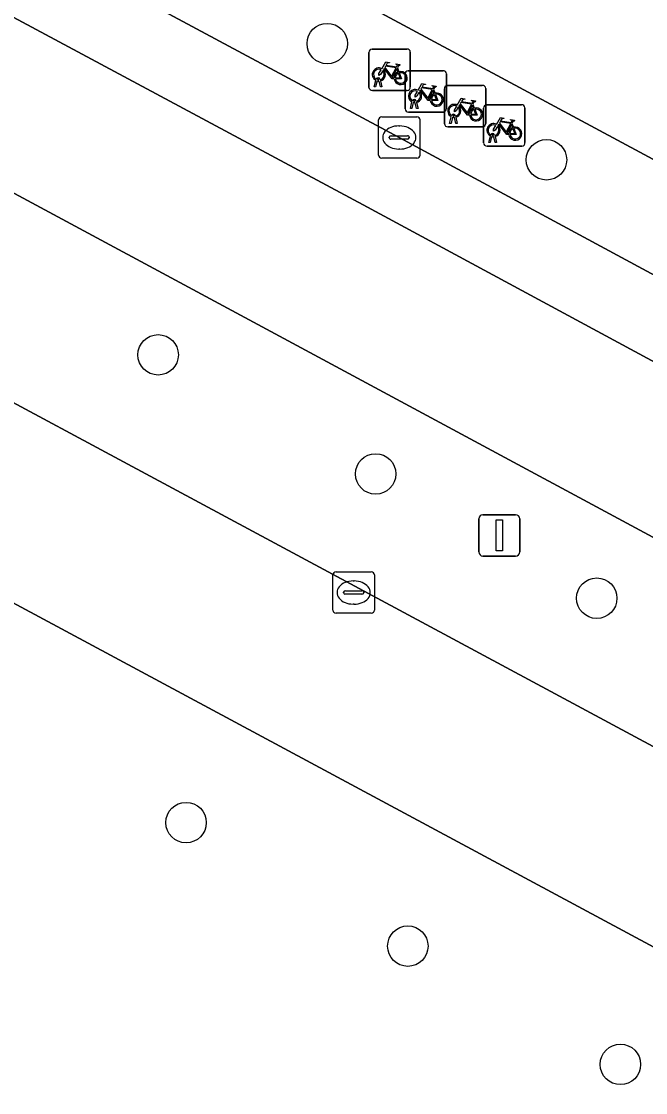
# Model space of a CAD drawing. Extents: x 159489 to 160304, y 383825 to 384531.
# Drawn here: x 159724.37 to 159739.45, y 384229.79 to 384255.68 of the extents above; entities that cross this region are included whole.
import ezdxf

# ---------------------------------------------------------------- set-up
doc = ezdxf.new("R2010")
doc.units = 0
for name, color, linetype in [('IMGEO_Boom', 7, 'Continuous'), ('IMGEO_Fietsenrek', 7, 'Continuous'), ('IMGEO_Groenvoorziening', 7, 'Continuous'), ('IMGEO_Kolk', 7, 'Continuous'), ('IMGEO_Lichtmast', 7, 'Continuous'), ('IMGEO_Parkeervlak_gesloten', 7, 'Continuous'), ('IMGEO_Rijbaan_lokaal_gesloten', 7, 'Continuous'), ('IMGEO_Voetgangersgebied_gesloten', 7, 'Continuous'), ('IMGEO_Voetpad_open', 7, 'Continuous')]:
    doc.layers.add(name, color=color, linetype=linetype)

msp = doc.modelspace()

# ---------------------------------------------------------------- linework, layer by layer
at = {"layer": 'IMGEO_Boom'}
for centre in [(159731.76, 384255.144), (159737.059, 384252.335), (159727.673, 384247.62), (159732.93, 384244.741), (159738.273, 384241.737), (159728.348, 384236.312), (159733.708, 384233.327), (159738.846, 384230.468)]:
    msp.add_circle(centre, 0.489, dxfattribs=at)
at = {"layer": 'IMGEO_Fietsenrek'}
for p, q in [((159732.768, 384254.086), (159732.768, 384254.927)), ((159732.768, 384254.927), (159732.768, 384254.086)), ((159732.843, 384255.011), (159733.684, 384255.011)), ((159733.684, 384255.011), (159732.843, 384255.011)), ((159733.768, 384254.936), (159733.768, 384254.095)), ((159733.768, 384254.095), (159733.768, 384254.936)), ((159733.455, 384254.56), (159733.491, 384254.465)), ((159733.642, 384253.564), (159733.642, 384254.405)), ((159733.642, 384254.405), (159733.642, 384253.564)), ((159733.717, 384254.489), (159734.558, 384254.489)), ((159734.558, 384254.489), (159733.717, 384254.489)), ((159734.642, 384254.414), (159734.642, 384253.573)), ((159734.642, 384253.573), (159734.642, 384254.414)), ((159732.895, 384254.095), (159732.934, 384254.255)), ((159732.929, 384254.095), (159732.895, 384254.095)), ((159732.964, 384254.243), (159732.929, 384254.095)), ((159733.006, 384254.267), (159733.005, 384254.271)), ((159733.047, 384254.095), (159733.013, 384254.237)), ((159733.037, 384254.278), (159733.038, 384254.271)), ((159733.045, 384254.241), (159733.08, 384254.095)), ((159733.08, 384254.095), (159733.047, 384254.095)), ((159734.666, 384254.132), (159735.507, 384254.132)), ((159735.507, 384254.132), (159734.666, 384254.132)), ((159733.693, 384254.011), (159732.852, 384254.011)), ((159732.852, 384254.011), (159733.693, 384254.011)), ((159734.329, 384254.038), (159734.365, 384253.943)), ((159734.591, 384253.207), (159734.591, 384254.048)), ((159734.591, 384254.048), (159734.591, 384253.207)), ((159735.591, 384254.057), (159735.591, 384253.216)), ((159735.591, 384253.216), (159735.591, 384254.057)), ((159733.769, 384253.573), (159733.808, 384253.733)), ((159733.803, 384253.573), (159733.769, 384253.573)), ((159733.838, 384253.721), (159733.803, 384253.573)), ((159733.88, 384253.745), (159733.879, 384253.749)), ((159733.921, 384253.573), (159733.887, 384253.715)), ((159733.911, 384253.756), (159733.912, 384253.749)), ((159733.919, 384253.719), (159733.954, 384253.573)), ((159733.954, 384253.573), (159733.921, 384253.573)), ((159735.278, 384253.681), (159735.314, 384253.586)), ((159735.538, 384252.741), (159735.538, 384253.582)), ((159735.538, 384253.582), (159735.538, 384252.741)), ((159735.613, 384253.666), (159736.454, 384253.666)), ((159736.454, 384253.666), (159735.613, 384253.666)), ((159736.538, 384253.591), (159736.538, 384252.75)), ((159736.538, 384252.75), (159736.538, 384253.591)), ((159734.567, 384253.489), (159733.726, 384253.489)), ((159733.726, 384253.489), (159734.567, 384253.489)), ((159734.718, 384253.216), (159734.757, 384253.376)), ((159734.787, 384253.364), (159734.752, 384253.216)), ((159734.829, 384253.388), (159734.828, 384253.392)), ((159734.87, 384253.216), (159734.836, 384253.358)), ((159734.86, 384253.399), (159734.861, 384253.392)), ((159734.868, 384253.362), (159734.903, 384253.216)), ((159735.516, 384253.132), (159734.675, 384253.132)), ((159734.675, 384253.132), (159735.516, 384253.132)), ((159734.752, 384253.216), (159734.718, 384253.216)), ((159734.903, 384253.216), (159734.87, 384253.216)), ((159736.225, 384253.215), (159736.261, 384253.12)), ((159735.665, 384252.75), (159735.704, 384252.91)), ((159735.734, 384252.898), (159735.699, 384252.75)), ((159735.776, 384252.922), (159735.775, 384252.926)), ((159735.817, 384252.75), (159735.783, 384252.892)), ((159735.807, 384252.933), (159735.808, 384252.926)), ((159735.815, 384252.896), (159735.85, 384252.75)), ((159736.463, 384252.666), (159735.622, 384252.666)), ((159735.622, 384252.666), (159736.463, 384252.666)), ((159735.699, 384252.75), (159735.665, 384252.75)), ((159735.85, 384252.75), (159735.817, 384252.75))]:
    msp.add_line(p, q, dxfattribs=at)
for points in [[(159733.081, 384254.537), (159733.176, 384254.701), (159733.262, 384254.687), (159733.264, 384254.678), (159733.208, 384254.667), (159733.181, 384254.622), (159733.437, 384254.581)], [(159733.437, 384254.581), (159733.462, 384254.63), (159733.456, 384254.634), (159733.433, 384254.638), (159733.421, 384254.645), (159733.42, 384254.648), (159733.422, 384254.653), (159733.517, 384254.638), (159733.519, 384254.628), (159733.509, 384254.615), (159733.497, 384254.609), (159733.483, 384254.615), (159733.455, 384254.56)], [(159733.102, 384254.485), (159733.05, 384254.395), (159733.01, 384254.37), (159733.011, 384254.417), (159733.066, 384254.511)], [(159733.377, 384254.293), (159733.327, 384254.293), (159733.136, 384254.544), (159733.117, 384254.512)], [(159733.424, 384254.556), (159733.167, 384254.597), (159733.15, 384254.568), (159733.317, 384254.348), (159733.424, 384254.556)], [(159733.472, 384254.458), (159733.442, 384254.535), (159733.333, 384254.317), (159733.376, 384254.317)], [(159733.406, 384254.317), (159733.526, 384254.316), (159733.482, 384254.43)], [(159733.502, 384254.437), (159733.557, 384254.292), (159733.407, 384254.292)], [(159733.955, 384254.015), (159734.05, 384254.179), (159734.136, 384254.165), (159734.138, 384254.156), (159734.082, 384254.145), (159734.055, 384254.1), (159734.311, 384254.059)], [(159734.311, 384254.059), (159734.336, 384254.108), (159734.33, 384254.112), (159734.307, 384254.116), (159734.295, 384254.123), (159734.294, 384254.126), (159734.296, 384254.131), (159734.391, 384254.116), (159734.393, 384254.106), (159734.383, 384254.093), (159734.371, 384254.087), (159734.357, 384254.093), (159734.329, 384254.038)], [(159733.976, 384253.963), (159733.924, 384253.873), (159733.884, 384253.848), (159733.885, 384253.895), (159733.94, 384253.989)], [(159734.251, 384253.771), (159734.201, 384253.771), (159734.01, 384254.022), (159733.991, 384253.99)], [(159734.298, 384254.034), (159734.041, 384254.075), (159734.024, 384254.046), (159734.191, 384253.826), (159734.298, 384254.034)], [(159734.346, 384253.936), (159734.316, 384254.013), (159734.207, 384253.795), (159734.25, 384253.795)], [(159734.28, 384253.795), (159734.4, 384253.794), (159734.356, 384253.908)], [(159734.376, 384253.915), (159734.431, 384253.77), (159734.281, 384253.77)], [(159734.925, 384253.606), (159734.873, 384253.516), (159734.833, 384253.491), (159734.834, 384253.538), (159734.889, 384253.632)], [(159734.904, 384253.658), (159734.999, 384253.822), (159735.085, 384253.808), (159735.087, 384253.799), (159735.031, 384253.788), (159735.004, 384253.743), (159735.26, 384253.702)], [(159735.2, 384253.414), (159735.15, 384253.414), (159734.959, 384253.665), (159734.94, 384253.633)], [(159735.247, 384253.677), (159734.99, 384253.718), (159734.973, 384253.689), (159735.14, 384253.469), (159735.247, 384253.677)], [(159735.295, 384253.579), (159735.265, 384253.656), (159735.156, 384253.438), (159735.199, 384253.438)], [(159735.26, 384253.702), (159735.285, 384253.751), (159735.279, 384253.755), (159735.256, 384253.759), (159735.244, 384253.766), (159735.243, 384253.769), (159735.245, 384253.774), (159735.34, 384253.759), (159735.342, 384253.749), (159735.332, 384253.736), (159735.32, 384253.73), (159735.306, 384253.736), (159735.278, 384253.681)], [(159735.229, 384253.438), (159735.349, 384253.437), (159735.305, 384253.551)], [(159735.325, 384253.558), (159735.38, 384253.413), (159735.23, 384253.413)], [(159735.851, 384253.192), (159735.946, 384253.356), (159736.032, 384253.342), (159736.034, 384253.333), (159735.978, 384253.322), (159735.951, 384253.277), (159736.207, 384253.236)], [(159735.872, 384253.14), (159735.82, 384253.05), (159735.78, 384253.025), (159735.781, 384253.072), (159735.836, 384253.166)], [(159736.147, 384252.948), (159736.097, 384252.948), (159735.906, 384253.199), (159735.887, 384253.167)], [(159736.194, 384253.211), (159735.937, 384253.252), (159735.92, 384253.223), (159736.087, 384253.003), (159736.194, 384253.211)], [(159736.242, 384253.113), (159736.212, 384253.19), (159736.103, 384252.972), (159736.146, 384252.972)], [(159736.176, 384252.972), (159736.296, 384252.971), (159736.252, 384253.085)], [(159736.272, 384253.092), (159736.327, 384252.947), (159736.177, 384252.947)], [(159736.207, 384253.236), (159736.232, 384253.285), (159736.226, 384253.289), (159736.203, 384253.293), (159736.191, 384253.3), (159736.19, 384253.303), (159736.192, 384253.308), (159736.287, 384253.293), (159736.289, 384253.283), (159736.279, 384253.27), (159736.267, 384253.264), (159736.253, 384253.27), (159736.225, 384253.215)]]:
    msp.add_lwpolyline(points, dxfattribs=at)
for centre, radius, start, end in [((159732.846, 384254.933), 0.0779, 92.4484, 184.2845), ((159732.846, 384254.933), 0.0779, 92.4484, 184.2845), ((159733.69, 384254.933), 0.0779, 2.4484, 94.2845), ((159733.69, 384254.933), 0.0779, 2.4484, 94.2845), ((159733.008, 384254.396), 0.159, 62.6766, 242.1369), ((159733.008, 384254.396), 0.129, 63.3192, 238.903), ((159733.008, 384254.396), 0.129, 283.6043, 43.4302), ((159733.008, 384254.396), 0.159, 283.5766, 46.6042), ((159733.535, 384254.312), 0.159, 113.3408, 178.3217), ((159733.535, 384254.312), 0.159, 187.0065, 105.7708), ((159733.535, 384254.312), 0.129, 113.923, 177.9556), ((159733.535, 384254.312), 0.129, 188.6715, 104.5883), ((159733.72, 384254.411), 0.0779, 92.4484, 184.2845), ((159733.72, 384254.411), 0.0779, 92.4484, 184.2845), ((159734.564, 384254.411), 0.0779, 2.4484, 94.2845), ((159734.564, 384254.411), 0.0779, 2.4484, 94.2845), ((159732.988, 384254.267), 0.0499, 12.8025, 158.6934), ((159733.008, 384254.396), 0.159, 253.9967, 271.7867), ((159732.988, 384254.267), 0.0174, 12.8025, 163.4502), ((159733.008, 384254.396), 0.129, 253.415, 269.0204), ((159733.69, 384254.089), 0.0779, 272.4484, 4.2845), ((159733.69, 384254.089), 0.0779, 272.4484, 4.2845), ((159734.669, 384254.054), 0.0779, 92.4484, 184.2845), ((159734.669, 384254.054), 0.0779, 92.4484, 184.2845), ((159735.513, 384254.054), 0.0779, 2.4484, 94.2845), ((159735.513, 384254.054), 0.0779, 2.4484, 94.2845), ((159732.846, 384254.089), 0.0779, 182.4484, 274.2845), ((159732.846, 384254.089), 0.0779, 182.4484, 274.2845), ((159733.882, 384253.874), 0.159, 62.6766, 242.1369), ((159733.882, 384253.874), 0.129, 63.3192, 238.903), ((159733.882, 384253.874), 0.129, 283.6043, 43.4302), ((159733.882, 384253.874), 0.159, 283.5766, 46.6042), ((159734.409, 384253.79), 0.159, 113.3408, 178.3217), ((159734.409, 384253.79), 0.159, 187.0065, 105.7708), ((159734.409, 384253.79), 0.129, 113.923, 177.9556), ((159734.409, 384253.79), 0.129, 188.6715, 104.5883), ((159733.862, 384253.745), 0.0499, 12.8025, 158.6934), ((159733.882, 384253.874), 0.159, 253.9967, 271.7867), ((159733.862, 384253.745), 0.0174, 12.8025, 163.4502), ((159733.882, 384253.874), 0.129, 253.415, 269.0204), ((159734.564, 384253.567), 0.0779, 272.4484, 4.2845), ((159734.564, 384253.567), 0.0779, 272.4484, 4.2845), ((159734.831, 384253.517), 0.159, 62.6766, 242.1369), ((159734.831, 384253.517), 0.129, 63.3192, 238.903), ((159734.831, 384253.517), 0.129, 283.6043, 43.4302), ((159734.831, 384253.517), 0.159, 283.5766, 46.6042), ((159735.358, 384253.433), 0.159, 113.3408, 178.3217), ((159735.358, 384253.433), 0.159, 187.0065, 105.7708), ((159735.616, 384253.588), 0.0779, 92.4484, 184.2845), ((159735.616, 384253.588), 0.0779, 92.4484, 184.2845), ((159736.46, 384253.588), 0.0779, 2.4484, 94.2845), ((159736.46, 384253.588), 0.0779, 2.4484, 94.2845), ((159733.72, 384253.567), 0.0779, 182.4484, 274.2845), ((159733.72, 384253.567), 0.0779, 182.4484, 274.2845), ((159734.811, 384253.388), 0.0499, 12.8025, 158.6934), ((159734.831, 384253.517), 0.159, 253.9967, 271.7867), ((159734.811, 384253.388), 0.0174, 12.8025, 163.4502), ((159734.831, 384253.517), 0.129, 253.415, 269.0204), ((159735.358, 384253.433), 0.129, 113.923, 177.9556), ((159735.358, 384253.433), 0.129, 188.6715, 104.5883), ((159734.669, 384253.21), 0.0779, 182.4484, 274.2845), ((159734.669, 384253.21), 0.0779, 182.4484, 274.2845), ((159735.513, 384253.21), 0.0779, 272.4484, 4.2845), ((159735.513, 384253.21), 0.0779, 272.4484, 4.2845), ((159735.778, 384253.051), 0.159, 62.6766, 242.1369), ((159735.778, 384253.051), 0.129, 63.3192, 238.903), ((159735.778, 384253.051), 0.129, 283.6043, 43.4302), ((159735.778, 384253.051), 0.159, 283.5766, 46.6042), ((159736.305, 384252.967), 0.159, 113.3408, 178.3217), ((159736.305, 384252.967), 0.159, 187.0065, 105.7708), ((159736.305, 384252.967), 0.129, 113.923, 177.9556), ((159736.305, 384252.967), 0.129, 188.6715, 104.5883), ((159735.758, 384252.922), 0.0499, 12.8025, 158.6934), ((159735.778, 384253.051), 0.159, 253.9967, 271.7867), ((159735.758, 384252.922), 0.0174, 12.8025, 163.4502), ((159735.778, 384253.051), 0.129, 253.415, 269.0204), ((159735.616, 384252.744), 0.0779, 182.4484, 274.2845), ((159735.616, 384252.744), 0.0779, 182.4484, 274.2845), ((159736.46, 384252.744), 0.0779, 272.4484, 4.2845), ((159736.46, 384252.744), 0.0779, 272.4484, 4.2845)]:
    msp.add_arc(centre, radius, start, end, dxfattribs=at)
at = {"layer": 'IMGEO_Groenvoorziening'}
for points in [[(159770.813, 384222.109), (159772.562, 384225.477), (159711.716, 384258.252)], [(159712.63, 384252.667), (159769.966, 384221.85)], [(159767.975, 384218.084), (159713.589, 384247.309)]]:
    msp.add_lwpolyline(points, dxfattribs=at)
at = {"layer": 'IMGEO_Kolk'}
for p, q in [((159733.076, 384253.374), (159733.928, 384253.374)), ((159733.001, 384252.448), (159733.001, 384253.3)), ((159733.489, 384253.154), (159733.514, 384253.154)), ((159734.002, 384253.3), (159734.002, 384252.448)), ((159733.26, 384252.868), (159733.26, 384252.88)), ((159733.698, 384252.831), (159733.3, 384252.831)), ((159733.303, 384252.917), (159733.701, 384252.917)), ((159733.744, 384252.88), (159733.744, 384252.868)), ((159733.512, 384252.594), (159733.487, 384252.594)), ((159733.928, 384252.374), (159733.076, 384252.374)), ((159731.898, 384241.448), (159731.898, 384242.3)), ((159731.973, 384242.374), (159732.825, 384242.374)), ((159732.899, 384242.3), (159732.899, 384241.448)), ((159732.2, 384241.917), (159732.598, 384241.917)), ((159732.386, 384242.154), (159732.411, 384242.154)), ((159732.157, 384241.868), (159732.157, 384241.88)), ((159732.595, 384241.831), (159732.197, 384241.831)), ((159732.641, 384241.88), (159732.641, 384241.868)), ((159732.409, 384241.594), (159732.384, 384241.594)), ((159732.825, 384241.374), (159731.973, 384241.374))]:
    msp.add_line(p, q, dxfattribs=at)
for points in [[(159733.076, 384253.374), (159733.928, 384253.374)], [(159733.001, 384252.448), (159733.001, 384253.3)], [(159734.002, 384253.3), (159734.002, 384252.448)], [(159733.928, 384252.374), (159733.076, 384252.374)], [(159731.898, 384241.448), (159731.898, 384242.3)], [(159731.973, 384242.374), (159732.825, 384242.374)], [(159732.899, 384242.3), (159732.899, 384241.448)], [(159732.825, 384241.374), (159731.973, 384241.374)]]:
    msp.add_lwpolyline(points, dxfattribs=at)
for centre, radius, start, end in [((159733.078, 384253.298), 0.0765, 91.552, 178.448), ((159733.078, 384253.298), 0.0765, 91.552, 178.448), ((159733.926, 384253.298), 0.0765, 1.552, 88.448), ((159733.926, 384253.298), 0.0765, 1.552, 88.448), ((159733.3, 384252.877), 0.0403, 85.8775, 175.7526), ((159733.297, 384252.867), 0.0366, 178.938, 274.7102), ((159733.701, 384252.874), 0.043, 264.8664, 352.4533), ((159733.705, 384252.879), 0.0386, 1.7309, 96.639), ((159733.078, 384252.45), 0.0765, 181.552, 268.448), ((159733.078, 384252.45), 0.0765, 181.552, 268.448), ((159733.926, 384252.45), 0.0765, 271.552, 358.448), ((159733.926, 384252.45), 0.0765, 271.552, 358.448), ((159731.975, 384242.298), 0.0765, 91.552, 178.448), ((159731.975, 384242.298), 0.0765, 91.552, 178.448), ((159732.823, 384242.298), 0.0765, 1.552, 88.448), ((159732.823, 384242.298), 0.0765, 1.552, 88.448), ((159732.197, 384241.877), 0.0403, 85.8775, 175.7526), ((159732.602, 384241.879), 0.0386, 1.7309, 96.639), ((159732.194, 384241.867), 0.0366, 178.938, 274.7102), ((159732.598, 384241.874), 0.043, 264.8664, 352.4533), ((159731.975, 384241.45), 0.0765, 181.552, 268.448), ((159731.975, 384241.45), 0.0765, 181.552, 268.448), ((159732.823, 384241.45), 0.0765, 271.552, 358.448), ((159732.823, 384241.45), 0.0765, 271.552, 358.448)]:
    msp.add_arc(centre, radius, start, end, dxfattribs=at)
for centre, major_axis, ratio, start_param, end_param in [((159733.488, 384252.874), (-0.387, 0.002), 0.722429, 4.712389, 7.853982), ((159733.513, 384252.874), (-0.39, 0.002), 0.717154, 1.570796, 4.712389), ((159732.385, 384241.874), (-0.387, 0.002), 0.722429, 4.712389, 7.853982), ((159732.41, 384241.874), (-0.39, 0.002), 0.717154, 1.570796, 4.712389)]:
    msp.add_ellipse(centre, major_axis=major_axis, ratio=ratio, start_param=start_param, end_param=end_param, dxfattribs=at)
at = {"layer": 'IMGEO_Lichtmast'}
for p, q in [((159735.523, 384243.755), (159736.313, 384243.755)), ((159736.313, 384243.755), (159735.523, 384243.755)), ((159735.423, 384242.855), (159735.423, 384243.655)), ((159735.423, 384243.655), (159735.423, 384242.855)), ((159736.413, 384243.655), (159736.413, 384242.855)), ((159736.413, 384242.855), (159736.413, 384243.655)), ((159736.313, 384242.755), (159735.523, 384242.755)), ((159735.523, 384242.755), (159736.313, 384242.755))]:
    msp.add_line(p, q, dxfattribs=at)
msp.add_lwpolyline([(159735.843, 384243.63), (159735.993, 384243.63), (159735.993, 384242.88), (159735.843, 384242.88), (159735.843, 384243.63)], dxfattribs=at)
for centre, start, end in [((159735.523, 384243.655), 90, 180), ((159735.523, 384243.655), 90, 180), ((159736.313, 384243.655), 0, 90), ((159736.313, 384243.655), 360, 90), ((159735.523, 384242.855), 180, 270), ((159735.523, 384242.855), 180, 270), ((159736.313, 384242.855), 270, 0), ((159736.313, 384242.855), 270, 0)]:
    msp.add_arc(centre, 0.1, start, end, dxfattribs=at)
at = {"layer": 'IMGEO_Parkeervlak_gesloten'}
msp.add_lwpolyline([(159718.689, 384260.816), (159717.817, 384259.189), (159732.627, 384251.248), (159761.116, 384235.868), (159761.993, 384237.492), (159733.502, 384252.874)], close=True, dxfattribs=at)
at = {"layer": 'IMGEO_Rijbaan_lokaal_gesloten'}
for points in [[(159660.257, 384289.932), (159577.41, 384334.529), (159578.411, 384329.953), (159580.7, 384328.729), (159648.201, 384292.407), (159658.313, 384286.981), (159698.746, 384265.2), (159711.716, 384258.252), (159772.562, 384225.477)], [(159773.411, 384231.328), (159761.993, 384237.492), (159761.116, 384235.868), (159732.627, 384251.248), (159717.817, 384259.189), (159718.689, 384260.816), (159703.175, 384269.135), (159702.303, 384267.507), (159697.486, 384270.09), (159698.359, 384271.717), (159675.705, 384283.863), (159661.143, 384289.584)]]:
    msp.add_lwpolyline(points, dxfattribs=at)
at = {"layer": 'IMGEO_Voetgangersgebied_gesloten'}
for points in [[(159769.966, 384221.85), (159712.63, 384252.667)], [(159713.589, 384247.309), (159767.975, 384218.084)]]:
    msp.add_lwpolyline(points, dxfattribs=at)
at = {"layer": 'IMGEO_Voetpad_open'}
for points in [[(159778.522, 384238.137), (159677.536, 384292.428), (159674.737, 384287.233), (159775.75, 384232.935)], [(159778.522, 384238.137), (159775.75, 384232.935), (159674.737, 384287.233), (159677.536, 384292.428)]]:
    msp.add_lwpolyline(points, close=True, dxfattribs=at)
msp.add_lwpolyline([(159674.569, 384284.792), (159675.705, 384283.863), (159698.359, 384271.717), (159703.175, 384269.135), (159718.689, 384260.816), (159733.502, 384252.874), (159761.993, 384237.492), (159773.411, 384231.328)], dxfattribs=at)

doc.saveas('drawing.dxf')
